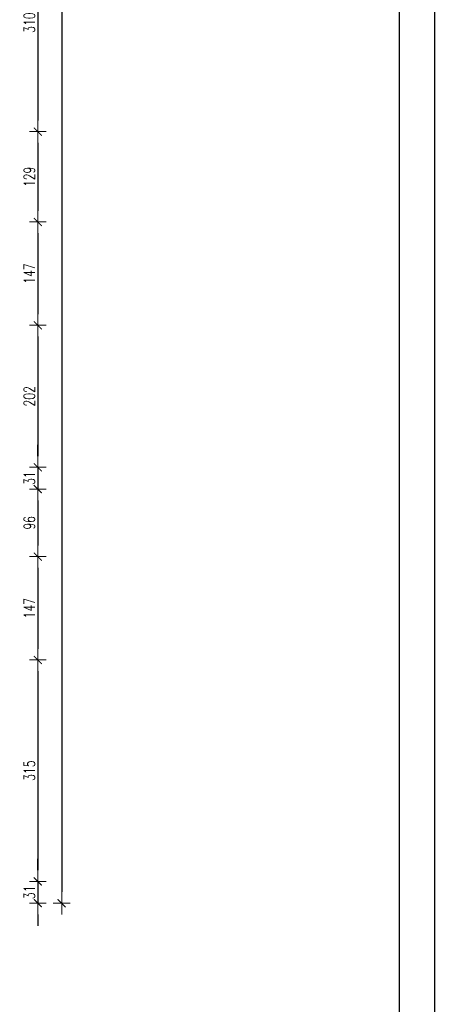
# Model space of a CAD drawing. Header units: millimetres. Extents: x -2948 to 78628, y 64669 to 215420.
# Tile 322 of 360: x 56608 to 57198, y 185334 to 186735. Entities that reach past the tile are written whole.
import ezdxf

# ---------------------------------------------------------------- set-up
doc = ezdxf.new("R2010")
doc.units = ezdxf.units.MM
doc.layers.add('FORMATKA', color=7, linetype='Continuous')
doc.layers.add('OPIS', color=2, linetype='Continuous', lineweight=13)
doc.layers.add('WYMIAR', color=5, linetype='Continuous', lineweight=13)
doc.styles.add('style2', font='romans.shx', dxfattribs={"width": 0.7})
doc.dimstyles.new('100', dxfattribs={"dimscale": 80, "dimtxt": 0.2, "dimasz": 0.2, "dimexe": 1.25, "dimexo": 0.625, "dimgap": 0.05, "dimtad": 1, "dimdec": 0, "dimdsep": 46, "dimlunit": 6, "dimtxsty": 'style2', "dimblk1": 'TICK', "dimblk2": 'TICK', "dimsah": 1, "dimcen": 0.2, "dimse1": 1, "dimse2": 1, "dimclrd": 256, "dimclrt": 2, "dimadec": 0, "dimazin": 0, "dimtfac": 1, "dimtdec": 0, "dimtix": 1, "dimtmove": 1, "dimatfit": 0, "dimldrblk": 'DOTSMALL', "dimfxl": 1, "dimtolj": 1, "dimtzin": 0, "dimarcsym": 0})

# ---------------------------------------------------------------- blocks, each defined once
blk = doc.blocks.new('TICK')
at = {"color": 5}
for p, q in [((-1, 0), (1, 0)), ((0, -0.75), (0, 0.75))]:
    blk.add_line(p, q, dxfattribs=at)
at = {"const_width": 0.1}
blk.add_lwpolyline([(-0.354, -0.354), (0.354, 0.354)], dxfattribs=at)
blk = doc.blocks.new('*D2331')
at = {"layer": 'Defpoints', "color": 0, "ltscale": 2, "transparency": 16777216}
for p in [(56470, 186885.4), (56470, 186575.4), (56633.6, 186575.4)]:
    blk.add_point(p, dxfattribs=at)
at = {"layer": 'WYMIAR', "lineweight": -2, "ltscale": 2, "transparency": 16777216}
blk.add_line((56633.6, 186869.4), (56633.6, 186591.4), dxfattribs=at)
at = {"layer": 'WYMIAR', "lineweight": -2, "ltscale": 2, "transparency": 16777216, "xscale": 16, "yscale": 16, "zscale": 16}
for p, rotation in [((56633.6, 186885.4), 90), ((56633.6, 186575.4), 270)]:
    blk.add_blockref('TICK', p, dxfattribs=dict(at, rotation=rotation))
at = {"layer": 'WYMIAR', "color": 2, "ltscale": 2, "transparency": 16777216, "insert": (56621.6, 186730.4), "char_height": 16, "attachment_point": 5, "rotation": 90, "style": 'style2'}
blk.add_mtext('\\A1;310', dxfattribs=at)
blk = doc.blocks.new('_DotSmall')
at = {"layer": 'OPIS', "color": 0, "const_width": 0.5}
blk.add_lwpolyline([(-0.0625, 0, 1), (0.0625, 0, 1)], format="xyb", close=True, dxfattribs=at)
blk = doc.blocks.new('*D2332')
at = {"layer": 'Defpoints', "color": 0, "ltscale": 2, "transparency": 16777216}
for p in [(56470, 186575.4), (56633.6, 186446.9), (56639.1, 186446.9)]:
    blk.add_point(p, dxfattribs=at)
at = {"layer": 'WYMIAR', "lineweight": -2, "ltscale": 2, "transparency": 16777216}
blk.add_line((56633.6, 186559.4), (56633.6, 186462.9), dxfattribs=at)
at = {"layer": 'WYMIAR', "lineweight": -2, "ltscale": 2, "transparency": 16777216, "xscale": 16, "yscale": 16, "zscale": 16}
for p, rotation in [((56633.6, 186575.4), 90), ((56633.6, 186446.9), 270)]:
    blk.add_blockref('TICK', p, dxfattribs=dict(at, rotation=rotation))
at = {"layer": 'WYMIAR', "color": 2, "ltscale": 2, "transparency": 16777216, "insert": (56621.6, 186511.1), "char_height": 16, "attachment_point": 5, "rotation": 90, "style": 'style2'}
blk.add_mtext('\\A1;129', dxfattribs=at)
blk = doc.blocks.new('*D2333')
at = {"layer": 'Defpoints', "color": 0, "ltscale": 2, "transparency": 16777216}
for p in [(56639.1, 186446.9), (56633.6, 186299.9), (56639.1, 186299.9)]:
    blk.add_point(p, dxfattribs=at)
at = {"layer": 'WYMIAR', "lineweight": -2, "ltscale": 2, "transparency": 16777216}
blk.add_line((56633.6, 186430.9), (56633.6, 186315.9), dxfattribs=at)
at = {"layer": 'WYMIAR', "lineweight": -2, "ltscale": 2, "transparency": 16777216, "xscale": 16, "yscale": 16, "zscale": 16}
for p, rotation in [((56633.6, 186446.9), 90), ((56633.6, 186299.9), 270)]:
    blk.add_blockref('TICK', p, dxfattribs=dict(at, rotation=rotation))
at = {"layer": 'WYMIAR', "color": 2, "ltscale": 2, "transparency": 16777216, "insert": (56621.6, 186373.4), "char_height": 16, "attachment_point": 5, "rotation": 90, "style": 'style2'}
blk.add_mtext('\\A1;147', dxfattribs=at)
blk = doc.blocks.new('*D2334')
at = {"layer": 'Defpoints', "color": 0, "ltscale": 2, "transparency": 16777216}
for p in [(56639.1, 186299.9), (56633.6, 186097.9), (56639.1, 186097.9)]:
    blk.add_point(p, dxfattribs=at)
at = {"layer": 'WYMIAR', "lineweight": -2, "ltscale": 2, "transparency": 16777216}
blk.add_line((56633.6, 186283.9), (56633.6, 186113.9), dxfattribs=at)
at = {"layer": 'WYMIAR', "lineweight": -2, "ltscale": 2, "transparency": 16777216, "xscale": 16, "yscale": 16, "zscale": 16}
for p, rotation in [((56633.6, 186299.9), 90), ((56633.6, 186097.9), 270)]:
    blk.add_blockref('TICK', p, dxfattribs=dict(at, rotation=rotation))
at = {"layer": 'WYMIAR', "color": 2, "ltscale": 2, "transparency": 16777216, "insert": (56621.6, 186198.9), "char_height": 16, "attachment_point": 5, "rotation": 90, "style": 'style2'}
blk.add_mtext('\\A1;202', dxfattribs=at)
blk = doc.blocks.new('*D2335')
at = {"layer": 'Defpoints', "color": 0, "ltscale": 2, "transparency": 16777216}
for p in [(56639.1, 186097.9), (56633.6, 186066.9), (56646.5, 186066.9)]:
    blk.add_point(p, dxfattribs=at)
at = {"layer": 'WYMIAR', "lineweight": -2, "ltscale": 2, "transparency": 16777216}
for p, q in [((56633.6, 186113.9), (56633.6, 186129.9)), ((56633.6, 186097.9), (56633.6, 186066.9)), ((56633.6, 186050.9), (56633.6, 186034.9))]:
    blk.add_line(p, q, dxfattribs=at)
at = {"layer": 'WYMIAR', "lineweight": -2, "ltscale": 2, "transparency": 16777216, "xscale": 16, "yscale": 16, "zscale": 16}
for p, rotation in [((56633.6, 186097.9), 270), ((56633.6, 186066.9), 90)]:
    blk.add_blockref('TICK', p, dxfattribs=dict(at, rotation=rotation))
at = {"layer": 'WYMIAR', "color": 2, "ltscale": 2, "transparency": 16777216, "insert": (56621.6, 186082.4), "char_height": 16, "attachment_point": 5, "rotation": 90, "style": 'style2'}
blk.add_mtext('\\A1;31', dxfattribs=at)
blk = doc.blocks.new('*D2336')
at = {"layer": 'Defpoints', "color": 0, "ltscale": 2, "transparency": 16777216}
for p in [(56646.5, 186066.9), (56633.6, 185970.9), (56638.2, 185970.9)]:
    blk.add_point(p, dxfattribs=at)
at = {"layer": 'WYMIAR', "lineweight": -2, "ltscale": 2, "transparency": 16777216}
blk.add_line((56633.6, 186050.9), (56633.6, 185986.9), dxfattribs=at)
at = {"layer": 'WYMIAR', "lineweight": -2, "ltscale": 2, "transparency": 16777216, "xscale": 16, "yscale": 16, "zscale": 16}
for p, rotation in [((56633.6, 186066.9), 90), ((56633.6, 185970.9), 270)]:
    blk.add_blockref('TICK', p, dxfattribs=dict(at, rotation=rotation))
at = {"layer": 'WYMIAR', "color": 2, "ltscale": 2, "transparency": 16777216, "insert": (56621.6, 186018.9), "char_height": 16, "attachment_point": 5, "rotation": 90, "style": 'style2'}
blk.add_mtext('\\A1;96', dxfattribs=at)
blk = doc.blocks.new('*D2337')
at = {"layer": 'Defpoints', "color": 0, "ltscale": 2, "transparency": 16777216}
for p in [(56638.2, 185970.9), (56624.7, 185823.9), (56633.6, 185823.9)]:
    blk.add_point(p, dxfattribs=at)
at = {"layer": 'WYMIAR', "lineweight": -2, "ltscale": 2, "transparency": 16777216}
blk.add_line((56633.6, 185954.9), (56633.6, 185839.9), dxfattribs=at)
at = {"layer": 'WYMIAR', "lineweight": -2, "ltscale": 2, "transparency": 16777216, "xscale": 16, "yscale": 16, "zscale": 16}
for p, rotation in [((56633.6, 185970.9), 90), ((56633.6, 185823.9), 270)]:
    blk.add_blockref('TICK', p, dxfattribs=dict(at, rotation=rotation))
at = {"layer": 'WYMIAR', "color": 2, "ltscale": 2, "transparency": 16777216, "insert": (56621.6, 185897.4), "char_height": 16, "attachment_point": 5, "rotation": 90, "style": 'style2'}
blk.add_mtext('\\A1;147', dxfattribs=at)
blk = doc.blocks.new('*D2364')
at = {"layer": 'Defpoints', "color": 0, "ltscale": 2, "transparency": 16777216}
for p in [(56466, 185823.9), (56466, 185508.9), (56633.6, 185508.9)]:
    blk.add_point(p, dxfattribs=at)
at = {"layer": 'WYMIAR', "lineweight": -2, "ltscale": 2, "transparency": 16777216}
blk.add_line((56633.6, 185807.9), (56633.6, 185524.9), dxfattribs=at)
at = {"layer": 'WYMIAR', "lineweight": -2, "ltscale": 2, "transparency": 16777216, "xscale": 16, "yscale": 16, "zscale": 16}
for p, rotation in [((56633.6, 185823.9), 90), ((56633.6, 185508.9), 270)]:
    blk.add_blockref('TICK', p, dxfattribs=dict(at, rotation=rotation))
at = {"layer": 'WYMIAR', "color": 2, "ltscale": 2, "transparency": 16777216, "insert": (56621.6, 185666.4), "char_height": 16, "attachment_point": 5, "rotation": 90, "style": 'style2'}
blk.add_mtext('\\A1;315', dxfattribs=at)
blk = doc.blocks.new('*D2365')
at = {"layer": 'Defpoints', "color": 0, "ltscale": 2, "transparency": 16777216}
for p in [(56466, 185508.9), (56470, 185477.9), (56633.6, 185477.9)]:
    blk.add_point(p, dxfattribs=at)
at = {"layer": 'WYMIAR', "lineweight": -2, "ltscale": 2, "transparency": 16777216}
for p, q in [((56633.6, 185524.9), (56633.6, 185540.9)), ((56633.6, 185508.9), (56633.6, 185477.9)), ((56633.6, 185461.9), (56633.6, 185445.9))]:
    blk.add_line(p, q, dxfattribs=at)
at = {"layer": 'WYMIAR', "lineweight": -2, "ltscale": 2, "transparency": 16777216, "xscale": 16, "yscale": 16, "zscale": 16}
for p, rotation in [((56633.6, 185508.9), 270), ((56633.6, 185477.9), 90)]:
    blk.add_blockref('TICK', p, dxfattribs=dict(at, rotation=rotation))
at = {"layer": 'WYMIAR', "color": 2, "ltscale": 2, "transparency": 16777216, "insert": (56621.6, 185493.4), "char_height": 16, "attachment_point": 5, "rotation": 90, "style": 'style2'}
blk.add_mtext('\\A1;31', dxfattribs=at)
blk = doc.blocks.new('*D2257')
at = {"layer": 'Defpoints', "color": 0, "ltscale": 2, "transparency": 16777216}
for p in [(56456, 195144.9), (56456, 185477.9), (56667.6, 185477.9)]:
    blk.add_point(p, dxfattribs=at)
at = {"layer": 'WYMIAR', "lineweight": -2, "ltscale": 2, "transparency": 16777216}
blk.add_line((56667.6, 195128.9), (56667.6, 185493.9), dxfattribs=at)
at = {"layer": 'WYMIAR', "lineweight": -2, "ltscale": 2, "transparency": 16777216, "xscale": 16, "yscale": 16, "zscale": 16}
for p, rotation in [((56667.6, 195144.9), 90), ((56667.6, 185477.9), 270)]:
    blk.add_blockref('TICK', p, dxfattribs=dict(at, rotation=rotation))
at = {"layer": 'WYMIAR', "color": 2, "ltscale": 2, "transparency": 16777216, "insert": (56655.6, 190311.4), "char_height": 16, "attachment_point": 5, "rotation": 90, "style": 'style2'}
blk.add_mtext('\\A1;9\xa0667', dxfattribs=at)

msp = doc.modelspace()

# ---------------------------------------------------------------- linework, layer by layer
at = {"layer": 'FORMATKA', "ltscale": 2}
for points in [[(57198.1, 197086.5), (57198.1, 184586.5), (54228.1, 184586.5), (54228.1, 197086.5)], [(54278.1, 184636.5), (54278.1, 197031.6), (57148.1, 197031.6), (57148.1, 184636.5)]]:
    msp.add_lwpolyline(points, close=True, dxfattribs=at)

# ---------------------------------------------------------------- dimensions: what is measured, and where the dimension line sits
at = {"layer": 'WYMIAR', "ltscale": 2}
for base, p1, p2, picture, middle in [((56667.6, 185477.9), (56456, 195144.9), (56456, 185477.9), '*D2257', (56655.6, 190311.4)), ((56633.6, 186575.4), (56470, 186885.4), (56470, 186575.4), '*D2331', (56621.6, 186730.4)), ((56633.5631072, 186446.8555094), (56469.9925043, 186575.3555094), (56639.1412158, 186446.8555094), '*D2332', (56621.5631072, 186511.1055094)), ((56633.6, 186299.9), (56639.1, 186446.9), (56639.1, 186299.9), '*D2333', (56621.6, 186373.4)), ((56633.6, 186097.9), (56639.1, 186299.9), (56639.1, 186097.9), '*D2334', (56621.6, 186198.9)), ((56633.6, 186066.9), (56639.1, 186097.9), (56646.5, 186066.9), '*D2335', (56621.6, 186082.4)), ((56633.6, 185970.9), (56646.5, 186066.9), (56638.2, 185970.9), '*D2336', (56621.6, 186018.9)), ((56633.6, 185823.9), (56638.2, 185970.9), (56624.7, 185823.9), '*D2337', (56621.6, 185897.4)), ((56633.6, 185477.9), (56466, 185508.9), (56470, 185477.9), '*D2365', (56621.6, 185493.4))]:
    dim = msp.add_linear_dim(base=base, p1=p1, p2=p2, angle=90, dimstyle='100', dxfattribs=at)
    dim.commit()
    dim.dimension.update_dxf_attribs({"geometry": picture, "text_midpoint": middle})
dim = msp.add_aligned_dim(p1=(56466, 185823.9), p2=(56466, 185508.9), distance=167.6, dimstyle='100', dxfattribs=at)
dim.commit()
dim.dimension.update_dxf_attribs({"geometry": '*D2364', "text_midpoint": (56621.6, 185666.4)})

doc.saveas('drawing.dxf')
